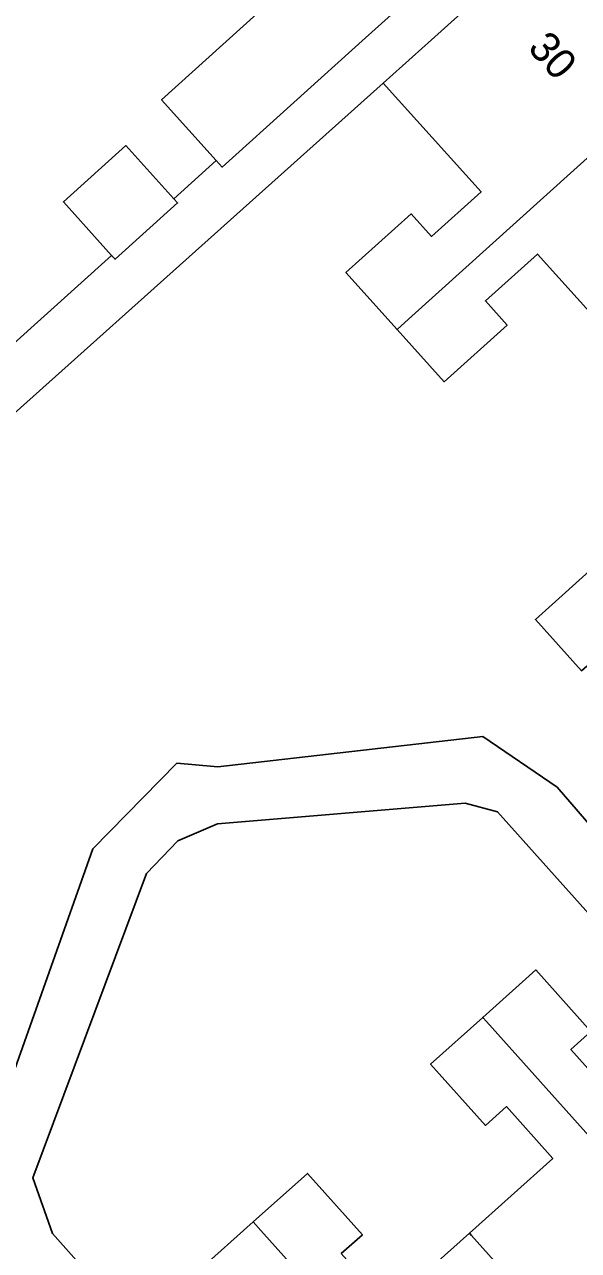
# Model space of a CAD drawing. Extents: x 158352 to 159489, y 383828 to 384603.
# Drawn here: x 159100.08 to 159118.42, y 384230.66 to 384271.24 of the extents above; entities that cross this region are included whole.
import ezdxf

# ---------------------------------------------------------------- set-up
doc = ezdxf.new("R2010")
doc.units = 0
for name, color, linetype in [('IMGEO_Erf', 7, 'Continuous'), ('IMGEO_Pand', 7, 'Continuous'), ('IMGEO_Pand_nummerreeks', 7, 'Continuous'), ('IMGEO_Voetpad_open', 7, 'Continuous')]:
    doc.layers.add(name, color=color, linetype=linetype)

msp = doc.modelspace()

# ---------------------------------------------------------------- linework, layer by layer
at = {"layer": 'IMGEO_Erf'}
for points in [[(159095.156, 384256.564), (159102.964, 384263.596), (159101.371, 384265.363), (159103.442, 384267.23), (159105.031, 384265.466), (159106.434, 384266.73), (159104.621, 384268.741), (159107.778, 384271.585), (159106.303, 384273.222), (159104.665, 384275.039), (159101.525, 384272.231), (159099.773, 384274.176)], [(159120.405, 384259.934), (159117.067, 384263.64), (159115.344, 384262.088), (159116.062, 384261.29), (159113.976, 384259.412), (159112.419, 384261.141), (159110.723, 384263.023), (159112.882, 384264.969), (159113.555, 384264.222), (159115.197, 384265.702), (159111.963, 384269.291), (159094.142, 384253.358)], [(159118.527, 384249.843), (159116.998, 384251.541), (159119.219, 384253.541)], [(159097.997, 384231.707), (159102.351, 384243.952), (159105.132, 384246.782), (159106.48, 384246.664), (159115.26, 384247.674), (159117.72, 384245.99), (159128.504, 384233.506)], [(159112.118, 384228.824), (159114.811, 384231.234), (159117.57, 384233.704), (159116.037, 384235.417), (159115.346, 384234.798), (159113.53, 384236.826), (159115.254, 384238.369), (159117.013, 384239.943), (159118.837, 384237.906), (159118.173, 384237.312), (159119.693, 384235.614), (159122.252, 384237.903), (159115.747, 384245.177), (159114.668, 384245.464), (159106.478, 384244.773), (159105.164, 384244.217), (159104.119, 384243.139), (159100.365, 384233.061), (159101.011, 384231.218), (159107.138, 384224.337)], [(159105.855, 384229.99), (159107.655, 384231.601), (159109.451, 384233.208), (159111.269, 384231.178), (159110.57, 384230.553)]]:
    msp.add_lwpolyline(points, dxfattribs=at)
at = {"layer": 'IMGEO_Pand'}
for points in [[(159115.089, 384274.139), (159111.608, 384278.002), (159106.303, 384273.222), (159107.778, 384271.585), (159104.621, 384268.741), (159106.434, 384266.73), (159106.628, 384266.515), (159111.375, 384270.792)], [(159121.848, 384269.635), (159117.589, 384274.361), (159113.875, 384271.014), (159111.963, 384269.291), (159115.197, 384265.702), (159113.555, 384264.222), (159112.882, 384264.969), (159110.723, 384263.023), (159112.419, 384261.141), (159112.799, 384261.483)], [(159126.026, 384264.998), (159121.848, 384269.635), (159112.799, 384261.483), (159112.419, 384261.141), (159113.976, 384259.412), (159116.062, 384261.29), (159115.344, 384262.088), (159117.067, 384263.64), (159120.405, 384259.934), (159120.573, 384260.086)], [(159105.031, 384265.466), (159103.442, 384267.23), (159101.371, 384265.363), (159102.964, 384263.596), (159103.08, 384263.467), (159105.151, 384265.333)], [(159128.023, 384258.396), (159126.881, 384259.664), (159129.062, 384261.628), (159126.026, 384264.998), (159120.573, 384260.086), (159120.405, 384259.934), (159122.422, 384257.695), (159120.206, 384255.699), (159121.34, 384254.441), (159119.722, 384252.984), (159119.219, 384253.541), (159116.998, 384251.541), (159118.527, 384249.843), (159118.702, 384250), (159119.02, 384250.286)], [(159124.108, 384236.283), (159122.476, 384238.103), (159122.252, 384237.903), (159119.693, 384235.614), (159118.173, 384237.312), (159118.837, 384237.906), (159117.013, 384239.943), (159115.254, 384238.369), (159115.376, 384238.232), (159123.563, 384229.085), (159127.443, 384232.557)], [(159114.811, 384231.234), (159114.882, 384231.155), (159119.772, 384225.691), (159123.563, 384229.085), (159115.376, 384238.232), (159115.254, 384238.369), (159113.53, 384236.826), (159115.346, 384234.798), (159116.037, 384235.417), (159117.57, 384233.704)], [(159114.811, 384231.234), (159112.118, 384228.824), (159110.57, 384230.553), (159111.269, 384231.178), (159109.451, 384233.208), (159107.655, 384231.601), (159107.908, 384231.318), (159115.981, 384222.298), (159119.772, 384225.691), (159114.882, 384231.155)], [(159107.655, 384231.601), (159105.855, 384229.99), (159107.699, 384227.93), (159108.429, 384228.584), (159109.963, 384226.87), (159107.138, 384224.337), (159108.767, 384222.551), (159112.101, 384218.825), (159115.981, 384222.298), (159107.908, 384231.318)]]:
    msp.add_lwpolyline(points, close=True, dxfattribs=at)
at = {"layer": 'IMGEO_Voetpad_open'}
for points in [[(159094.142, 384253.358), (159111.963, 384269.291), (159113.875, 384271.014), (159117.589, 384274.361), (159116.584, 384275.481), (159115.089, 384274.139), (159111.375, 384270.792), (159106.628, 384266.515), (159106.434, 384266.73), (159105.031, 384265.466), (159105.151, 384265.333), (159103.08, 384263.467), (159102.964, 384263.596), (159095.156, 384256.564)], [(159107.138, 384224.337), (159101.011, 384231.218), (159100.365, 384233.061), (159104.119, 384243.139), (159105.164, 384244.217), (159106.478, 384244.773), (159114.668, 384245.464), (159115.747, 384245.177), (159122.252, 384237.903), (159122.476, 384238.103), (159124.108, 384236.283), (159127.443, 384232.557), (159128.504, 384233.506), (159117.72, 384245.99), (159115.26, 384247.674), (159106.48, 384246.664), (159105.132, 384246.782), (159102.351, 384243.952), (159097.997, 384231.707)]]:
    msp.add_lwpolyline(points, dxfattribs=at)

# ---------------------------------------------------------------- texts
at = {"layer": 'IMGEO_Pand_nummerreeks'}
msp.add_text('30', height=1, rotation=312.0205, dxfattribs=at).set_placement((159116.71, 384270.436))

doc.saveas('drawing.dxf')
